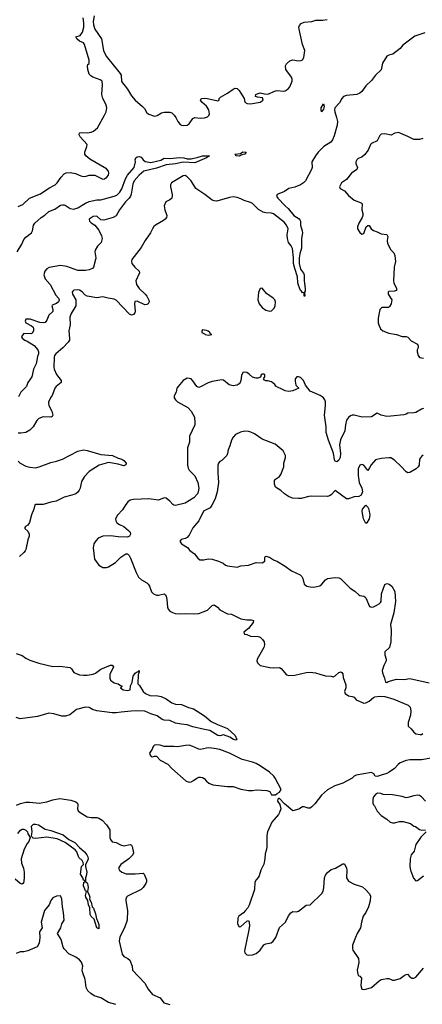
# Model space of a CAD drawing. Header units: inches. Extents: x 1384664 to 1536621, y 460766 to 646467.
# Tile 275 of 488: x 1464586 to 1468779, y 533673 to 543929. Entities that reach past the tile are written whole.
import ezdxf

# ---------------------------------------------------------------- set-up
doc = ezdxf.new("R2010")
doc.units = ezdxf.units.IN
doc.header["$MEASUREMENT"] = 0
doc.layers.add('B4563', color=7, linetype='Continuous')
doc.layers.add('B4564', color=7, linetype='Continuous')

msp = doc.modelspace()

# ---------------------------------------------------------------- linework, layer by layer
at = {"layer": 'B4563', "color": 5}
for points, elevation in [([(1464915, 540000), (1464887, 539950), (1464885, 539930), (1464890, 539910), (1464919, 539850), (1464930, 539809), (1464923, 539797), (1464911, 539789), (1464830, 539791), (1464784, 539776), (1464765, 539755), (1464727, 539690), (1464690, 539655), (1464649, 539631), (1464597, 539623), (1464570, 539623)], 680), ([(1466195, 540000), (1466195, 539990), (1466210, 539968), (1466230, 539950), (1466336, 539890), (1466371, 539851), (1466406, 539790), (1466411, 539730), (1466409, 539710), (1466355, 539590), (1466354, 539530), (1466335, 539470), (1466332, 539292), (1466339, 539259), (1466350, 539237), (1466410, 539178), (1466441, 539110), (1466450, 539050), (1466446, 539010), (1466438, 538990), (1466401, 538950), (1466310, 538894), (1466210, 538868), (1466190, 538871), (1466179, 538879), (1466150, 538913), (1466110, 538944), (1466090, 538948), (1466030, 538926), (1465930, 538937), (1465770, 538931), (1465737, 538923), (1465713, 538907), (1465683, 538870), (1465656, 538824), (1465603, 538770), (1465585, 538730), (1465588, 538710), (1465599, 538690), (1465624, 538670), (1465670, 538650), (1465719, 538610), (1465736, 538590), (1465741, 538570), (1465730, 538550), (1465710, 538538), (1465610, 538541), (1465530, 538553), (1465451, 538550), (1465403, 538530), (1465378, 538502), (1465359, 538470), (1465351, 538429), (1465364, 538310), (1465409, 538249), (1465450, 538224), (1465490, 538222), (1465510, 538230), (1465585, 538275), (1465639, 538330), (1465690, 538364), (1465710, 538367), (1465727, 538347), (1465740, 538320), (1465798, 538170), (1465823, 538123), (1465853, 538093), (1465910, 538064), (1465924, 538050), (1465937, 538030), (1465959, 537970), (1465978, 537950), (1466010, 537936), (1466030, 537935), (1466090, 537950), (1466100, 537940), (1466110, 537923), (1466119, 537890), (1466124, 537810), (1466133, 537790), (1466151, 537770), (1466170, 537758), (1466204, 537744), (1466250, 537739), (1466310, 537743), (1466410, 537739), (1466450, 537745), (1466541, 537779), (1466590, 537828), (1466610, 537835), (1466645, 537810), (1466670, 537782), (1466750, 537742), (1466790, 537736), (1466889, 537689), (1466950, 537677), (1466998, 537678), (1467021, 537670), (1467019, 537650), (1466970, 537589), (1466921, 537550), (1466926, 537530), (1466950, 537525), (1466990, 537507), (1467070, 537503), (1467090, 537497), (1467114, 537474), (1467131, 537450), (1467136, 537416), (1467128, 537390), (1467059, 537270), (1467056, 537250), (1467061, 537230), (1467090, 537204), (1467190, 537180), (1467230, 537177), (1467290, 537180), (1467310, 537170), (1467365, 537105), (1467390, 537098), (1467450, 537102), (1467570, 537130), (1467610, 537133), (1467667, 537127), (1467711, 537111), (1467770, 537096), (1467830, 537091), (1467850, 537085), (1467870, 537096), (1467910, 537131), (1467930, 537138), (1467942, 537130), (1467950, 537114), (1467956, 537076), (1467982, 537002), (1467983, 536970), (1467968, 536930), (1467977, 536910), (1468010, 536885), (1468050, 536879), (1468070, 536871), (1468090, 536846), (1468170, 536811), (1468190, 536813), (1468225, 536830), (1468269, 536870), (1468283, 536877), (1468336, 536884), (1468390, 536880), (1468483, 536850), (1468631, 536790), (1468653, 536770), (1468661, 536730), (1468656, 536684), (1468633, 536610), (1468631, 536571), (1468664, 536544), (1468690, 536507), (1468712, 536492), (1468756, 536484), (1468770, 536485), (1468785, 536495)], 720), ([(1468790, 539878), (1468770, 539874), (1468710, 539839), (1468690, 539834), (1468630, 539830), (1468610, 539819), (1468585, 539815), (1468450, 539798), (1468410, 539797), (1468350, 539810), (1468310, 539832), (1468250, 539794), (1468152, 539788), (1468070, 539810), (1468050, 539810), (1468030, 539802), (1468010, 539785), (1467990, 539758), (1467978, 539710), (1467973, 539647), (1467927, 539553), (1467918, 539502), (1467927, 539410), (1467925, 539370), (1467910, 539340), (1467890, 539323), (1467870, 539330), (1467865, 539345), (1467853, 539413), (1467801, 539550), (1467779, 539630), (1467779, 539690), (1467760, 539810), (1467771, 539910), (1467770, 539950), (1467763, 539970), (1467750, 539990), (1467735, 540000)], 720), ([(1468787, 539393), (1468770, 539379), (1468751, 539350), (1468748, 539290), (1468735, 539270), (1468714, 539250), (1468650, 539212), (1468630, 539209), (1468610, 539218), (1468557, 539277), (1468490, 539342), (1468450, 539364), (1468430, 539367), (1468350, 539360), (1468290, 539343), (1468246, 539294), (1468230, 539261), (1468210, 539235), (1468170, 539289), (1468150, 539297), (1468130, 539289), (1468112, 539250), (1468110, 539182), (1468123, 539110), (1468148, 539050), (1468155, 539010), (1468142, 538978), (1468118, 538962), (1468070, 538958), (1468010, 538937), (1467990, 538938), (1467870, 539024), (1467830, 538980), (1467812, 538968), (1467790, 538963), (1467630, 538967), (1467597, 538963), (1467517, 538943), (1467490, 538941), (1467427, 538947), (1467384, 538964), (1467342, 538990), (1467306, 539026), (1467250, 539061), (1467238, 539090), (1467240, 539130), (1467250, 539142), (1467293, 539170), (1467307, 539193), (1467338, 539270), (1467337, 539310), (1467355, 539370), (1467353, 539390), (1467330, 539439), (1467247, 539507), (1467110, 539561), (1467030, 539614), (1466992, 539632), (1466970, 539639), (1466930, 539642), (1466886, 539634), (1466833, 539607), (1466810, 539581), (1466790, 539550), (1466775, 539490), (1466756, 539450), (1466751, 539410), (1466743, 539390), (1466690, 539337), (1466670, 539329), (1466656, 539310), (1466651, 539290), (1466650, 539210), (1466655, 539110), (1466641, 539010), (1466623, 538937), (1466588, 538872), (1466570, 538845), (1466501, 538810), (1466450, 538708), (1466390, 538636), (1466350, 538559), (1466330, 538536), (1466310, 538524), (1466266, 538514), (1466258, 538502), (1466256, 538490), (1466271, 538470), (1466334, 538430), (1466359, 538399), (1466405, 538365), (1466440, 538320), (1466463, 538303), (1466503, 538303), (1466550, 538313), (1466590, 538309), (1466656, 538290), (1466706, 538270), (1466728, 538248), (1466750, 538241), (1466850, 538228), (1466890, 538240), (1466970, 538246), (1467050, 538276), (1467110, 538271), (1467138, 538290), (1467138, 538330), (1467150, 538342), (1467188, 538332), (1467230, 538302), (1467270, 538285), (1467350, 538237), (1467418, 538190), (1467507, 538147), (1467524, 538130), (1467536, 538110), (1467549, 538050), (1467578, 538030), (1467610, 538021), (1467650, 538020), (1467710, 538031), (1467732, 538048), (1467770, 538095), (1467790, 538107), (1467870, 538119), (1467910, 538116), (1467930, 538106), (1468028, 538008), (1468077, 537977), (1468118, 537938), (1468130, 537930), (1468170, 537925), (1468179, 537919), (1468190, 537907), (1468230, 537817), (1468250, 537810), (1468270, 537814), (1468290, 537824), (1468330, 537845), (1468343, 537857), (1468352, 537870), (1468355, 537950), (1468390, 538045), (1468410, 538057), (1468434, 538050), (1468462, 538030), (1468492, 537972), (1468500, 537870), (1468484, 537750), (1468448, 537630), (1468455, 537570), (1468451, 537449), (1468436, 537390), (1468390, 537346), (1468387, 537313), (1468401, 537270), (1468401, 537250), (1468377, 537203), (1468362, 537150), (1468365, 537125), (1468386, 537070), (1468394, 537030), (1468410, 537025), (1468425, 537035), (1468510, 537059), (1468590, 537056), (1468650, 537066), (1468850, 537022)], 740), ([(1464571, 539330), (1464591, 539310), (1464650, 539279), (1464690, 539267), (1464750, 539263), (1464790, 539270), (1464910, 539317), (1464970, 539331), (1465030, 539353), (1465190, 539435), (1465250, 539448), (1465290, 539443), (1465430, 539401), (1465551, 539390), (1465610, 539363), (1465650, 539351), (1465670, 539339), (1465693, 539310), (1465690, 539293), (1465670, 539283), (1465656, 539284), (1465610, 539301), (1465510, 539317), (1465412, 539288), (1465310, 539223), (1465261, 539170), (1465230, 539119), (1465214, 539050), (1465206, 539030), (1465190, 539008), (1465170, 538992), (1465130, 538975), (1465050, 538956), (1464966, 538913), (1464910, 538903), (1464830, 538881), (1464750, 538879), (1464745, 538875), (1464733, 538830), (1464707, 538773), (1464688, 538692), (1464670, 538665), (1464646, 538650), (1464641, 538639), (1464640, 538630), (1464670, 538601), (1464685, 538570), (1464685, 538550), (1464670, 538510), (1464650, 538410), (1464644, 538396), (1464630, 538378), (1464583, 538337)], 680), ([(1464548, 537328), (1464610, 537307), (1464650, 537278), (1464690, 537258), (1464785, 537225), (1464930, 537193), (1465005, 537195), (1465110, 537180), (1465127, 537167), (1465148, 537130), (1465210, 537106), (1465250, 537101), (1465290, 537102), (1465350, 537113), (1465376, 537124), (1465430, 537163), (1465530, 537205), (1465550, 537207), (1465562, 537190), (1465525, 537110), (1465525, 537070), (1465530, 537050), (1465570, 537022), (1465611, 537010), (1465634, 536994), (1465654, 536990), (1465634, 536970), (1465662, 536950), (1465710, 536942), (1465735, 536950), (1465739, 536990), (1465756, 537024), (1465769, 537090), (1465790, 537122), (1465810, 537138), (1465819, 537139), (1465826, 537134), (1465826, 537146), (1465830, 537150), (1465830, 537130), (1465821, 537110), (1465815, 537010), (1465833, 536993), (1465873, 536933), (1465896, 536910), (1465941, 536890), (1466026, 536886), (1466060, 536880), (1466110, 536855), (1466170, 536812), (1466210, 536798), (1466270, 536797), (1466345, 536765), (1466396, 536750), (1466510, 536678), (1466580, 536620), (1466647, 536587), (1466750, 536545), (1466830, 536474), (1466847, 536430), (1466836, 536424), (1466813, 536430), (1466775, 536455), (1466710, 536480), (1466670, 536470), (1466650, 536472), (1466565, 536525), (1466510, 536534), (1466390, 536563), (1466330, 536585), (1466270, 536590), (1466210, 536603), (1466150, 536629), (1466090, 536634), (1466070, 536640), (1466019, 536679), (1465950, 536700), (1465890, 536727), (1465810, 536731), (1465748, 536728), (1465642, 536718), (1465590, 536709), (1465550, 536708), (1465390, 536730), (1465345, 536745), (1465310, 536764), (1465270, 536770), (1465176, 536744), (1465108, 536690), (1465064, 536676), (1465026, 536674), (1464940, 536700), (1464890, 536705), (1464771, 536671), (1464590, 536648), (1464550, 536661)], 680), ([(1468870, 536236), (1468770, 536221), (1468650, 536220), (1468610, 536214), (1468550, 536188), (1468526, 536170), (1468490, 536128), (1468435, 536090), (1468410, 536076), (1468350, 536061), (1468310, 536046), (1468288, 536048), (1468273, 536073), (1468250, 536088), (1468090, 536061), (1468069, 536051), (1468047, 536030), (1467950, 535978), (1467867, 535950), (1467793, 535907), (1467730, 535853), (1467660, 535760), (1467630, 535729), (1467610, 535717), (1467590, 535715), (1467550, 535729), (1467530, 535729), (1467493, 535707), (1467430, 535689), (1467342, 535762), (1467290, 535818), (1467282, 535818), (1467274, 535810), (1467272, 535790), (1467295, 535755), (1467304, 535710), (1467293, 535670), (1467282, 535650), (1467213, 535570), (1467166, 535470), (1467159, 535430), (1467160, 535310), (1467154, 535274), (1467141, 535239), (1467140, 535190), (1467127, 535133), (1467098, 535070), (1467079, 535010), (1467070, 534993), (1467049, 534971), (1467036, 534944), (1467032, 534870), (1466975, 534705), (1466962, 534678), (1466934, 534646), (1466915, 534625), (1466868, 534592), (1466858, 534570), (1466854, 534510), (1466870, 534481), (1466890, 534483), (1466950, 534539), (1466970, 534545), (1466977, 534530), (1466979, 534490), (1466970, 534430), (1466926, 534230), (1466929, 534210), (1466950, 534190), (1466970, 534185), (1467010, 534188), (1467050, 534203), (1467090, 534236), (1467130, 534293), (1467150, 534304), (1467206, 534314), (1467227, 534330), (1467254, 534370), (1467290, 534475), (1467353, 534530), (1467386, 534594), (1467410, 534627), (1467430, 534639), (1467470, 534635), (1467490, 534643), (1467570, 534706), (1467610, 534711), (1467732, 534828), (1467747, 534853), (1467755, 534885), (1467759, 534990), (1467770, 535018), (1467790, 535047), (1467830, 535076), (1467875, 535090), (1467950, 535136), (1467970, 535138), (1467990, 535091), (1467993, 535070), (1467990, 534990), (1468010, 534956), (1468070, 534925), (1468156, 534896), (1468187, 534870), (1468230, 534825), (1468239, 534799), (1468236, 534750), (1468219, 534690), (1468190, 534630), (1468164, 534590), (1468146, 534530), (1468137, 534470), (1468099, 534410), (1468082, 534370), (1468053, 534290), (1468051, 534270), (1468051, 534250), (1468057, 534237), (1468115, 534150), (1468117, 534110), (1468102, 534030), (1468103, 534003), (1468110, 533972), (1468130, 533965), (1468146, 533946), (1468139, 533870), (1468150, 533832), (1468167, 533827), (1468190, 533831), (1468249, 533850), (1468330, 533919), (1468350, 533930), (1468370, 533935), (1468410, 533942), (1468430, 533941), (1468470, 533924), (1468490, 533924), (1468550, 533941), (1468590, 533975), (1468610, 533985), (1468626, 533986), (1468650, 533959), (1468670, 533947), (1468690, 533947), (1468710, 533956), (1468792, 534050)], 720), ([(1464552, 535748), (1464595, 535765), (1464650, 535780), (1464690, 535780), (1464790, 535768), (1464870, 535782), (1464930, 535802), (1465003, 535817), (1465119, 535799), (1465170, 535784), (1465187, 535767), (1465191, 535750), (1465189, 535710), (1465196, 535690), (1465214, 535670), (1465290, 535627), (1465330, 535619), (1465390, 535619), (1465410, 535613), (1465445, 535590), (1465490, 535543), (1465526, 535490), (1465525, 535410), (1465530, 535390), (1465550, 535364), (1465590, 535359), (1465636, 535336), (1465670, 535325), (1465737, 535337), (1465750, 535331), (1465757, 535317), (1465770, 535250), (1465764, 535230), (1465721, 535190), (1465639, 535130), (1465624, 535110), (1465616, 535090), (1465624, 535070), (1465651, 535050), (1465694, 535034), (1465790, 535031), (1465870, 535039), (1465881, 535030), (1465905, 534970), (1465905, 534950), (1465898, 534930), (1465872, 534890), (1465850, 534870), (1465710, 534800), (1465698, 534790), (1465690, 534770), (1465690, 534750), (1465709, 534650), (1465705, 534550), (1465678, 534470), (1465630, 534375), (1465623, 534330), (1465654, 534194), (1465670, 534170), (1465711, 534150), (1465732, 534132), (1465756, 534070), (1465761, 534030), (1465890, 533893), (1465924, 533830), (1465970, 533777), (1466050, 533740), (1466087, 533687), (1466151, 533670)], 680), ([(1468812, 535790), (1468770, 535835), (1468750, 535847), (1468730, 535850), (1468690, 535846), (1468630, 535826), (1468610, 535825), (1468570, 535837), (1468470, 535855), (1468370, 535858), (1468346, 535870), (1468312, 535872), (1468290, 535859), (1468270, 535835), (1468265, 535810), (1468265, 535770), (1468270, 535752), (1468282, 535742), (1468310, 535686), (1468350, 535639), (1468410, 535601), (1468446, 535570), (1468470, 535563), (1468490, 535564), (1468541, 535579), (1468578, 535578), (1468655, 535555), (1468692, 535530), (1468707, 535527), (1468750, 535494), (1468774, 535486), (1468814, 535490)], 740), ([(1464567, 535453), (1464593, 535487), (1464610, 535497), (1464630, 535497), (1464650, 535486), (1464666, 535470), (1464672, 535450), (1464696, 535410), (1464681, 535370), (1464665, 535350), (1464634, 535290), (1464600, 535190), (1464604, 535144), (1464625, 535090), (1464634, 535050), (1464633, 534987), (1464626, 534934), (1464610, 534926), (1464590, 534933), (1464538, 534978)], 660), ([(1468818, 535470), (1468765, 535415), (1468710, 535339), (1468693, 535270), (1468664, 535230), (1468652, 535190), (1468648, 535110), (1468655, 535070), (1468687, 534987), (1468710, 534961), (1468730, 534963), (1468790, 535011)], 740), ([(1465588, 533670), (1465510, 533693), (1465430, 533739), (1465361, 533761), (1465326, 533786), (1465295, 533815), (1465278, 533850), (1465269, 533930), (1465241, 534010), (1465238, 534030), (1465242, 534070), (1465231, 534111), (1465210, 534136), (1465170, 534163), (1465098, 534198), (1465050, 534250), (1465038, 534270), (1465018, 534350), (1464978, 534410), (1465015, 534470), (1465025, 534510), (1465049, 534551), (1465042, 534630), (1465030, 534690), (1465024, 534770), (1465019, 534790), (1465010, 534802), (1464970, 534799), (1464930, 534784), (1464910, 534754), (1464891, 534710), (1464844, 534650), (1464810, 534530), (1464820, 534470), (1464793, 534427), (1464794, 534370), (1464789, 534310), (1464768, 534272), (1464670, 534229), (1464630, 534221), (1464590, 534219), (1464550, 534203)], 680)]:
    msp.add_lwpolyline(points, dxfattribs=dict(at, elevation=elevation))
for points, elevation in [([(1468190, 538682), (1468166, 538730), (1468154, 538806), (1468155, 538830), (1468190, 538872), (1468210, 538852), (1468217, 538837), (1468226, 538810), (1468231, 538770), (1468225, 538730), (1468202, 538690)], 740), ([(1466010, 536375), (1465990, 536372), (1465979, 536361), (1465971, 536350), (1465967, 536330), (1465939, 536290), (1465943, 536270), (1465955, 536255), (1465970, 536251), (1465990, 536259), (1466010, 536257), (1466050, 536218), (1466130, 536174), (1466171, 536130), (1466318, 535998), (1466350, 535988), (1466370, 535990), (1466397, 536003), (1466430, 536030), (1466450, 536039), (1466470, 536040), (1466490, 536036), (1466506, 536026), (1466530, 535997), (1466556, 535976), (1466598, 535958), (1466750, 535942), (1466810, 535942), (1466890, 535915), (1466970, 535902), (1467010, 535902), (1467050, 535908), (1467160, 535900), (1467192, 535890), (1467210, 535854), (1467250, 535854), (1467266, 535870), (1467290, 535882), (1467309, 535910), (1467245, 536030), (1467231, 536050), (1467187, 536090), (1467090, 536159), (1467050, 536181), (1467010, 536196), (1466902, 536222), (1466770, 536288), (1466670, 536327), (1466610, 536339), (1466556, 536344), (1466530, 536343), (1466470, 536328), (1466450, 536330), (1466390, 536360), (1466350, 536372), (1466312, 536370), (1466230, 536355), (1466190, 536360), (1466090, 536358), (1466050, 536371)], 720), ([(1465410, 534459), (1465390, 534469), (1465360, 534560), (1465329, 534589), (1465319, 534610), (1465317, 534677), (1465302, 534710), (1465294, 534754), (1465276, 534790), (1465272, 534808), (1465282, 534850), (1465270, 534856), (1465249, 534909), (1465255, 534945), (1465266, 534950), (1465262, 534962), (1465250, 534966), (1465244, 534990), (1465220, 535030), (1465229, 535110), (1465249, 535130), (1465246, 535150), (1465235, 535170), (1465202, 535202), (1465182, 535262), (1465163, 535283), (1465058, 535358), (1464976, 535396), (1464870, 535414), (1464750, 535399), (1464725, 535405), (1464715, 535415), (1464709, 535429), (1464717, 535470), (1464710, 535530), (1464730, 535548), (1464752, 535550), (1464782, 535542), (1464850, 535497), (1464910, 535484), (1465038, 535438), (1465099, 535390), (1465159, 535359), (1465210, 535305), (1465260, 535260), (1465285, 535230), (1465297, 535210), (1465298, 535190), (1465292, 535168), (1465271, 535130), (1465271, 535110), (1465285, 535050), (1465279, 535010), (1465271, 534990), (1465271, 534951), (1465290, 534939), (1465292, 534932), (1465299, 534890), (1465293, 534850), (1465311, 534811), (1465315, 534790), (1465312, 534770), (1465330, 534736), (1465340, 534690), (1465353, 534673), (1465376, 534616), (1465384, 534564), (1465390, 534559), (1465410, 534506)], 660)]:
    msp.add_lwpolyline(points, close=True, dxfattribs=dict(at, elevation=elevation))
at = {"layer": 'B4564', "color": 5}
for points, elevation in [([(1464570, 541984), (1464617, 542003), (1464689, 542071), (1464803, 542117), (1464890, 542175), (1464954, 542210), (1464975, 542230), (1465016, 542290), (1465050, 542324), (1465070, 542335), (1465110, 542338), (1465167, 542327), (1465223, 542303), (1465250, 542297), (1465279, 542301), (1465310, 542310), (1465370, 542309), (1465450, 542269), (1465470, 542273), (1465495, 542290), (1465511, 542309), (1465515, 542330), (1465511, 542350), (1465490, 542377), (1465317, 542477), (1465276, 542510), (1465265, 542530), (1465264, 542550), (1465286, 542610), (1465288, 542630), (1465216, 542710), (1465204, 542730), (1465209, 542750), (1465226, 542754), (1465290, 542750), (1465330, 542756), (1465353, 542767), (1465397, 542803), (1465470, 542935), (1465485, 542970), (1465493, 543010), (1465483, 543050), (1465452, 543110), (1465441, 543150), (1465447, 543250), (1465443, 543290), (1465424, 543304), (1465349, 543329), (1465325, 543345), (1465310, 543363), (1465296, 543410), (1465293, 543447), (1465297, 543463), (1465310, 543474), (1465310, 543506), (1465259, 543670), (1465250, 543689), (1465210, 543705), (1465181, 543730), (1465169, 543750), (1465214, 543766), (1465240, 543800), (1465255, 543850), (1465255, 543895), (1465247, 543950)], 680), ([(1465360, 543970), (1465351, 543910), (1465354, 543874), (1465370, 543830), (1465437, 543730), (1465458, 543610), (1465486, 543550), (1465631, 543370), (1465643, 543350), (1465647, 543287), (1465710, 543206), (1465750, 543136), (1465789, 543090), (1465865, 543025), (1465884, 543004), (1465910, 542959), (1465930, 542945), (1465990, 542924), (1466016, 542930), (1466062, 542958), (1466090, 542967), (1466150, 542966), (1466170, 542958), (1466194, 542934), (1466213, 542910), (1466233, 542870), (1466258, 542838), (1466270, 542830), (1466290, 542827), (1466330, 542829), (1466350, 542844), (1466390, 542899), (1466410, 542909), (1466470, 542903), (1466510, 542906), (1466542, 542918), (1466556, 542930), (1466563, 542950), (1466556, 542990), (1466530, 543028), (1466482, 543070), (1466470, 543090), (1466475, 543105), (1466482, 543110), (1466507, 543113), (1466542, 543110), (1466650, 543083), (1466662, 543090), (1466664, 543110), (1466678, 543122), (1466750, 543163), (1466810, 543207), (1466830, 543216), (1466850, 543212), (1466870, 543190), (1466924, 543110), (1466929, 543069), (1466955, 543055), (1466990, 543052), (1467089, 543070), (1467121, 543090), (1467115, 543115), (1467062, 543122), (1467041, 543130), (1467045, 543150), (1467070, 543162), (1467090, 543167), (1467136, 543156), (1467170, 543153), (1467250, 543189), (1467270, 543192), (1467330, 543185), (1467350, 543189), (1467382, 543210), (1467401, 543230), (1467425, 543290), (1467425, 543310), (1467415, 543330), (1467356, 543410), (1467354, 543450), (1467363, 543470), (1467400, 543500), (1467430, 543512), (1467490, 543501), (1467516, 543504), (1467530, 543511), (1467544, 543536), (1467556, 543610), (1467531, 543671), (1467495, 543830), (1467492, 543850), (1467499, 543870), (1467519, 543890), (1467550, 543904), (1467628, 543912), (1467670, 543924), (1467744, 543924), (1467788, 543932)], 680), ([(1468807, 543793), (1468702, 543758), (1468577, 543663), (1468547, 543630), (1468473, 543570), (1468430, 543561), (1468410, 543548), (1468365, 543475), (1468350, 543406), (1468293, 543350), (1468250, 543297), (1468190, 543242), (1468150, 543181), (1468130, 543163), (1468096, 543150), (1467990, 543141), (1467959, 543130), (1467941, 543110), (1467917, 543063), (1467869, 543011), (1467864, 542990), (1467867, 542970), (1467887, 542910), (1467895, 542870), (1467891, 542830), (1467862, 542718), (1467843, 542677), (1467826, 542654), (1467755, 542610), (1467693, 542550), (1467665, 542510), (1467630, 542450), (1467631, 542390), (1467626, 542370), (1467562, 542250), (1467542, 542230), (1467510, 542208), (1467450, 542186), (1467390, 542172), (1467342, 542138), (1467267, 542110), (1467261, 542090), (1467274, 542070), (1467350, 541990), (1467383, 541963), (1467440, 541890), (1467495, 541855), (1467505, 541845), (1467512, 541830), (1467512, 541790), (1467529, 541730), (1467530, 541710), (1467522, 541650), (1467521, 541550), (1467503, 541490), (1467496, 541450), (1467498, 541390), (1467509, 541330), (1467542, 541290), (1467548, 541270), (1467548, 541208), (1467560, 541130), (1467558, 541102), (1467552, 541090), (1467554, 541050), (1467550, 541050), (1467547, 541087), (1467530, 541085), (1467521, 541101), (1467510, 541110), (1467490, 541165), (1467484, 541190), (1467479, 541250), (1467450, 541336), (1467439, 541390), (1467437, 541450), (1467426, 541546), (1467413, 541573), (1467386, 541610), (1467375, 541650), (1467373, 541690), (1467381, 541750), (1467365, 541790), (1467341, 541821), (1467230, 541906), (1467210, 541913), (1467150, 541917), (1467123, 541923), (1467072, 541952), (1467010, 542013), (1466990, 542025), (1466925, 542045), (1466890, 542064), (1466850, 542078), (1466810, 542084), (1466770, 542077), (1466640, 542040), (1466610, 542043), (1466590, 542051), (1466513, 542110), (1466419, 542170), (1466370, 542251), (1466330, 542292), (1466310, 542305), (1466290, 542304), (1466270, 542294), (1466168, 542230), (1466156, 542210), (1466156, 542190), (1466173, 542110), (1466175, 542090), (1466170, 542070), (1466150, 542052), (1466109, 542031), (1466092, 541990), (1466096, 541950), (1466117, 541890), (1466116, 541870), (1466102, 541850), (1466084, 541836), (1466001, 541790), (1465984, 541776), (1465968, 541752), (1465949, 541710), (1465894, 541630), (1465850, 541555), (1465752, 541430), (1465749, 541410), (1465754, 541390), (1465786, 541350), (1465830, 541311), (1465834, 541294), (1465796, 541210), (1465801, 541170), (1465830, 541130), (1465893, 541070), (1465910, 541048), (1465931, 541009), (1465935, 540990), (1465925, 540970), (1465910, 540961), (1465890, 540959), (1465810, 540997), (1465786, 540994), (1465780, 540970), (1465787, 540893), (1465784, 540876), (1465770, 540858), (1465750, 540853), (1465730, 540862), (1465590, 541009), (1465570, 541019), (1465507, 541027), (1465450, 541042), (1465390, 541032), (1465290, 541050), (1465263, 541063), (1465235, 541095), (1465210, 541113), (1465190, 541116), (1465149, 541111), (1465138, 541102), (1465132, 541090), (1465135, 541070), (1465170, 541010), (1465172, 540970), (1465169, 540950), (1465123, 540870), (1465107, 540830), (1465113, 540750), (1465099, 540690), (1465106, 540610), (1465104, 540590), (1465092, 540570), (1465034, 540510), (1464961, 540450), (1464948, 540430), (1464945, 540415), (1464940, 540310), (1464945, 540290), (1464970, 540235), (1465019, 540170), (1465017, 540150), (1464966, 540110), (1464951, 540090), (1464924, 540016), (1464915, 540000)], 680), ([(1468783, 542690), (1468750, 542682), (1468690, 542683), (1468630, 542714), (1468530, 542753), (1468492, 542748), (1468454, 542726), (1468390, 542740), (1468350, 542737), (1468337, 542723), (1468310, 542668), (1468250, 542641), (1468240, 542630), (1468214, 542570), (1468178, 542522), (1468150, 542499), (1468110, 542482), (1468097, 542470), (1468088, 542450), (1468087, 542430), (1468103, 542390), (1468097, 542370), (1468040, 542330), (1467990, 542263), (1467937, 542230), (1467917, 542190), (1467923, 542170), (1467970, 542146), (1468010, 542099), (1468070, 542050), (1468143, 542023), (1468154, 542010), (1468149, 541950), (1468160, 541910), (1468159, 541890), (1468151, 541869), (1468117, 541810), (1468104, 541770), (1468104, 541750), (1468130, 541711), (1468150, 541696), (1468170, 541702), (1468196, 541770), (1468210, 541787), (1468226, 541786), (1468248, 541750), (1468270, 541733), (1468310, 541719), (1468350, 541698), (1468410, 541691), (1468419, 541670), (1468414, 541630), (1468418, 541598), (1468452, 541532), (1468481, 541501), (1468494, 541474), (1468500, 541410), (1468486, 541350), (1468478, 541210), (1468483, 541190), (1468510, 541130), (1468511, 541110), (1468490, 541100), (1468430, 541099), (1468422, 541090), (1468423, 541070), (1468460, 541010), (1468453, 540970), (1468439, 540941), (1468427, 540933), (1468358, 540930), (1468337, 540910), (1468321, 540819), (1468321, 540770), (1468325, 540750), (1468344, 540710), (1468368, 540688), (1468430, 540664), (1468510, 540650), (1468570, 540629), (1468610, 540628), (1468630, 540622), (1468663, 540583), (1468728, 540548), (1468735, 540530), (1468736, 540510), (1468727, 540490), (1468724, 540470), (1468735, 540430), (1468751, 540411), (1468790, 540403)], 720), ([(1464561, 541510), (1464607, 541590), (1464630, 541640), (1464650, 541665), (1464710, 541710), (1464718, 541730), (1464728, 541790), (1464743, 541810), (1464810, 541870), (1464847, 541893), (1464889, 541930), (1464950, 541957), (1465010, 541996), (1465030, 542002), (1465050, 542000), (1465070, 541990), (1465110, 541961), (1465150, 541957), (1465190, 541969), (1465270, 542017), (1465310, 542035), (1465390, 542052), (1465430, 542054), (1465569, 542091), (1465597, 542103), (1465627, 542133), (1465650, 542168), (1465689, 542271), (1465709, 542311), (1465778, 542390), (1465793, 542450), (1465787, 542470), (1465795, 542490), (1465810, 542500), (1465830, 542504), (1465850, 542496), (1465870, 542470), (1465892, 542452), (1465950, 542442), (1466054, 542466), (1466090, 542486), (1466150, 542484), (1466254, 542494), (1466296, 542490), (1466330, 542481), (1466370, 542480), (1466444, 542496), (1466490, 542512), (1466562, 542510), (1466532, 542490), (1466410, 542439), (1466290, 542446), (1466210, 542428), (1466110, 542419), (1466010, 542384), (1465879, 542350), (1465830, 542310), (1465778, 542250), (1465764, 542216), (1465748, 542112), (1465740, 542090), (1465727, 542070), (1465689, 542031), (1465624, 541950), (1465590, 541887), (1465558, 541870), (1465462, 541842), (1465430, 541845), (1465390, 541881), (1465350, 541878), (1465320, 541860), (1465311, 541850), (1465313, 541830), (1465330, 541813), (1465367, 541790), (1465410, 541736), (1465438, 541678), (1465444, 541650), (1465435, 541610), (1465396, 541570), (1465371, 541530), (1465368, 541510), (1465378, 541450), (1465377, 541430), (1465356, 541350), (1465343, 541337), (1465310, 541324), (1465270, 541318), (1465190, 541318), (1465077, 541357), (1465010, 541370), (1464892, 541348), (1464867, 541333), (1464846, 541310), (1464837, 541270), (1464850, 541230), (1464904, 541170), (1464961, 541061), (1464990, 541030), (1464996, 541010), (1464990, 540990), (1464970, 540974), (1464925, 540955), (1464922, 540950), (1464932, 540912), (1464931, 540890), (1464888, 540852), (1464870, 540801), (1464850, 540776), (1464830, 540773), (1464796, 540776), (1464694, 540810), (1464648, 540810), (1464642, 540790), (1464648, 540770), (1464710, 540742), (1464725, 540725), (1464730, 540710), (1464729, 540690), (1464717, 540663), (1464703, 540657), (1464630, 540659), (1464606, 540630), (1464610, 540612), (1464639, 540590), (1464662, 540582), (1464736, 540536), (1464776, 540490), (1464783, 540470), (1464782, 540450), (1464770, 540422), (1464756, 540344), (1464731, 540290), (1464711, 540210), (1464671, 540149), (1464656, 540110), (1464598, 540050), (1464572, 540000)], 660), ([(1467735, 540000), (1467714, 540014), (1467610, 540059), (1467564, 540124), (1467543, 540170), (1467510, 540201), (1467490, 540209), (1467471, 540209), (1467456, 540190), (1467455, 540165), (1467463, 540123), (1467492, 540090), (1467430, 540062), (1467390, 540058), (1467350, 540062), (1467310, 540085), (1467277, 540097), (1467253, 540113), (1467242, 540130), (1467210, 540157), (1467170, 540169), (1467149, 540169), (1467136, 540176), (1467126, 540190), (1467138, 540210), (1467138, 540230), (1467130, 540238), (1467110, 540238), (1467102, 540230), (1467093, 540207), (1467065, 540195), (1467050, 540194), (1467010, 540205), (1466977, 540237), (1466950, 540253), (1466930, 540257), (1466910, 540254), (1466897, 540223), (1466890, 540170), (1466883, 540150), (1466870, 540135), (1466850, 540123), (1466810, 540115), (1466767, 540127), (1466710, 540176), (1466690, 540179), (1466590, 540162), (1466550, 540148), (1466470, 540104), (1466450, 540098), (1466430, 540108), (1466390, 540168), (1466370, 540190), (1466330, 540194), (1466290, 540172), (1466236, 540110), (1466224, 540090), (1466215, 540050), (1466195, 540010), (1466195, 540000)], 720)]:
    msp.add_lwpolyline(points, dxfattribs=dict(at, elevation=elevation))
for points, elevation in [([(1467730, 542968), (1467724, 542990), (1467726, 543010), (1467750, 543054), (1467757, 543030), (1467753, 543010), (1467750, 542997)], 660), ([(1466870, 542506), (1466837, 542510), (1466837, 542517), (1466826, 542530), (1466885, 542535), (1466910, 542553), (1466946, 542550), (1466932, 542528), (1466898, 542522)], 660), ([(1467110, 541133), (1467090, 541129), (1467074, 541086), (1467068, 541052), (1467067, 541010), (1467079, 540970), (1467110, 540932), (1467150, 540905), (1467190, 540894), (1467210, 540898), (1467235, 540925), (1467245, 540950), (1467251, 540990), (1467243, 541010), (1467226, 541030), (1467157, 541077)], 720), ([(1466490, 540698), (1466482, 540690), (1466482, 540670), (1466510, 540658), (1466518, 540650), (1466550, 540643), (1466570, 540647), (1466586, 540650), (1466573, 540653), (1466565, 540670), (1466550, 540685), (1466530, 540693)], 720)]:
    msp.add_lwpolyline(points, close=True, dxfattribs=dict(at, elevation=elevation))

doc.saveas('drawing.dxf')
